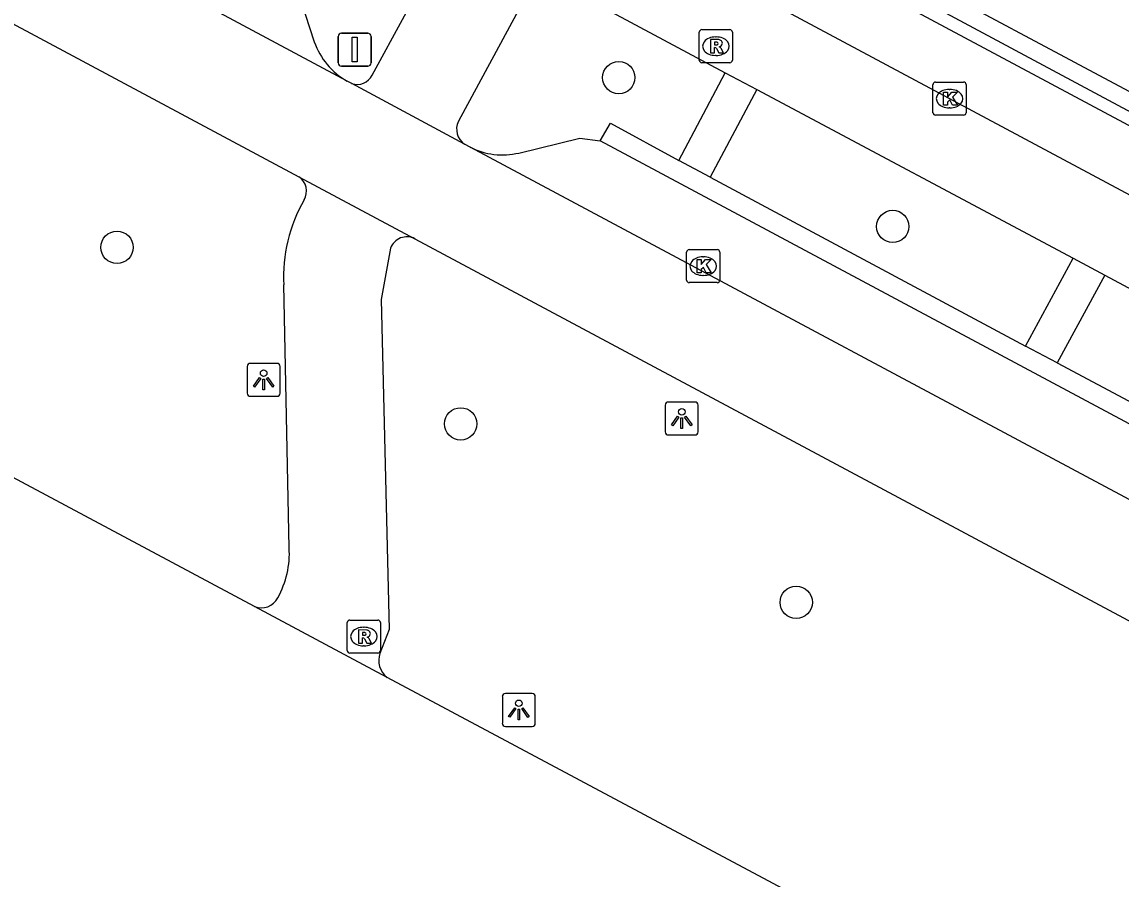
# Model space of a CAD drawing. Extents: x 159489 to 160304, y 383826 to 384530.
# Drawn here: x 159958.85 to 159992.11, y 383892.76 to 383918.7 of the extents above; entities that cross this region are included whole.
import ezdxf

# ---------------------------------------------------------------- set-up
doc = ezdxf.new("R2010")
doc.units = 0
for name, color, linetype in [('IMGEO_Boom', 7, 'Continuous'), ('IMGEO_Fietspad_gesloten', 7, 'Continuous'), ('IMGEO_Haag', 7, 'Continuous'), ('IMGEO_Kolk', 7, 'Continuous'), ('IMGEO_Lichtpunt', 7, 'Continuous'), ('IMGEO_Parkeervlak_open', 7, 'Continuous'), ('IMGEO_Rijbaan_lokaal_gesloten', 7, 'Continuous'), ('IMGEO_Rijbaan_lokaal_open', 7, 'Continuous'), ('IMGEO_Rioolput', 7, 'Continuous'), ('IMGEO_Verkeersbordpaal', 7, 'Continuous'), ('IMGEO_Voetpad_open', 7, 'Continuous')]:
    doc.layers.add(name, color=color, linetype=linetype)

msp = doc.modelspace()

# ---------------------------------------------------------------- linework, layer by layer
at = {"layer": 'IMGEO_Boom'}
for centre in [(159976.908, 383917.018), (159985.198, 383912.514), (159961.726, 383911.881), (159972.125, 383906.539), (159982.277, 383901.136)]:
    msp.add_circle(centre, 0.489, dxfattribs=at)
at = {"layer": 'IMGEO_Fietspad_gesloten'}
for points in [[(160107.086, 383852.085), (159924.27, 383949.901)], [(159969.446, 383917.096), (159971.401, 383920.694)], [(159975.394, 383919.704), (159980.128, 383917.167)], [(159974.005, 383919.303), (159972.054, 383915.698)], [(159980.128, 383917.167), (159981.09, 383916.663)], [(159981.09, 383916.663), (159990.656, 383911.551)], [(159969.999, 383911.852), (159969.716, 383910.3), (159969.964, 383900.317), (159969.681, 383899.593)], [(159990.656, 383911.551), (159991.614, 383911.044)], [(159991.614, 383911.044), (160001.304, 383905.848)], [(159966.936, 383902.789), (159966.77, 383910.744)]]:
    msp.add_lwpolyline(points, dxfattribs=at)
for centre, radius, start, end in [((159968.992, 383917.314), 0.503, 250.689, 334.3406), ((159972.554, 383915.461), 0.553, 154.6377, 235.6768), ((159966.941, 383913.583), 0.519, 329.0864, 56.3875), ((159971.48, 383910.976), 4.716, 150.2474, 182.815), ((159970.5, 383911.667), 0.534, 63.0806, 159.6955), ((159964.144, 383902.628), 2.796, 331.0842, 3.2975), ((159966.096, 383901.523), 0.554, 247.5246, 333.5165), ((159970.294, 383899.38), 0.649, 160.8379, 232.4014)]:
    msp.add_arc(centre, radius, start, end, dxfattribs=at)
at = {"layer": 'IMGEO_Haag'}
msp.add_lwpolyline([(159976.78, 383924.361), (160033.337, 383894.042)], dxfattribs=at)
at = {"layer": 'IMGEO_Kolk'}
for p, q in [((159986.416, 383915.956), (159986.416, 383916.808)), ((159986.491, 383916.882), (159987.343, 383916.882)), ((159986.904, 383916.662), (159986.929, 383916.662)), ((159987.417, 383916.808), (159987.417, 383915.956)), ((159986.927, 383916.102), (159986.902, 383916.102)), ((159987.343, 383915.882), (159986.491, 383915.882)), ((159978.962, 383910.886), (159978.962, 383911.738)), ((159979.037, 383911.812), (159979.889, 383911.812)), ((159979.963, 383911.738), (159979.963, 383910.886)), ((159979.45, 383911.592), (159979.475, 383911.592)), ((159979.473, 383911.032), (159979.448, 383911.032)), ((159979.889, 383910.812), (159979.037, 383910.812))]:
    msp.add_line(p, q, dxfattribs=at)
for points in [[(159986.416, 383915.956), (159986.416, 383916.808)], [(159986.491, 383916.882), (159987.343, 383916.882)], [(159987.417, 383916.808), (159987.417, 383915.956)], [(159986.737, 383916.582), (159986.86, 383916.582), (159986.86, 383916.431), (159986.99, 383916.582), (159987.154, 383916.582), (159987.008, 383916.431), (159987.161, 383916.182), (159987.009, 383916.182), (159986.924, 383916.346), (159986.86, 383916.279), (159986.86, 383916.182), (159986.737, 383916.182), (159986.737, 383916.582)], [(159987.343, 383915.882), (159986.491, 383915.882)], [(159978.962, 383910.886), (159978.962, 383911.738)], [(159979.037, 383911.812), (159979.889, 383911.812)], [(159979.963, 383911.738), (159979.963, 383910.886)], [(159979.283, 383911.512), (159979.406, 383911.512), (159979.406, 383911.361), (159979.536, 383911.512), (159979.7, 383911.512), (159979.554, 383911.361), (159979.707, 383911.112), (159979.555, 383911.112), (159979.47, 383911.276), (159979.406, 383911.209), (159979.406, 383911.112), (159979.283, 383911.112), (159979.283, 383911.512)], [(159979.889, 383910.812), (159979.037, 383910.812)]]:
    msp.add_lwpolyline(points, dxfattribs=at)
for centre, start, end in [((159986.493, 383916.806), 91.552, 178.448), ((159986.493, 383916.806), 91.552, 178.448), ((159987.341, 383916.806), 1.552, 88.448), ((159987.341, 383916.806), 1.552, 88.448), ((159986.493, 383915.958), 181.552, 268.448), ((159986.493, 383915.958), 181.552, 268.448), ((159987.341, 383915.958), 271.552, 358.448), ((159987.341, 383915.958), 271.552, 358.448), ((159979.039, 383911.736), 91.552, 178.448), ((159979.039, 383911.736), 91.552, 178.448), ((159979.887, 383911.736), 1.552, 88.448), ((159979.887, 383911.736), 1.552, 88.448), ((159979.039, 383910.888), 181.552, 268.448), ((159979.039, 383910.888), 181.552, 268.448), ((159979.887, 383910.888), 271.552, 358.448), ((159979.887, 383910.888), 271.552, 358.448)]:
    msp.add_arc(centre, 0.0765, start, end, dxfattribs=at)
for centre, major_axis, ratio, start_param, end_param in [((159986.903, 383916.382), (-0.387, 0.002), 0.722429, 4.712389, 7.853982), ((159986.928, 383916.382), (-0.39, 0.002), 0.717154, 1.570796, 4.712389), ((159979.449, 383911.312), (-0.387, 0.002), 0.722429, 4.712389, 7.853982), ((159979.474, 383911.312), (-0.39, 0.002), 0.717154, 1.570796, 4.712389)]:
    msp.add_ellipse(centre, major_axis=major_axis, ratio=ratio, start_param=start_param, end_param=end_param, dxfattribs=at)
at = {"layer": 'IMGEO_Lichtpunt'}
for p, q in [((159966.566, 383908.369), (159965.758, 383908.369)), ((159966.566, 383908.369), (159965.758, 383908.369)), ((159965.664, 383908.274), (159965.664, 383907.467)), ((159965.664, 383908.274), (159965.664, 383907.467)), ((159966.66, 383907.467), (159966.66, 383908.274)), ((159966.66, 383907.467), (159966.66, 383908.274)), ((159965.758, 383907.373), (159966.566, 383907.373)), ((159965.758, 383907.373), (159966.566, 383907.373)), ((159978.315, 383907.104), (159978.315, 383906.297)), ((159978.315, 383907.104), (159978.315, 383906.297)), ((159979.217, 383907.199), (159978.409, 383907.199)), ((159979.217, 383907.199), (159978.409, 383907.199)), ((159979.311, 383906.297), (159979.311, 383907.104)), ((159979.311, 383906.297), (159979.311, 383907.104)), ((159978.409, 383906.203), (159979.217, 383906.203)), ((159978.409, 383906.203), (159979.217, 383906.203)), ((159974.287, 383898.378), (159973.479, 383898.378)), ((159974.287, 383898.378), (159973.479, 383898.378)), ((159973.385, 383898.283), (159973.385, 383897.476)), ((159973.385, 383898.283), (159973.385, 383897.476)), ((159974.381, 383897.476), (159974.381, 383898.283)), ((159974.381, 383897.476), (159974.381, 383898.283)), ((159973.479, 383897.382), (159974.287, 383897.382)), ((159973.479, 383897.382), (159974.287, 383897.382))]:
    msp.add_line(p, q, dxfattribs=at)
for points in [[(159966.038, 383907.938), (159966.077, 383907.91), (159965.889, 383907.648), (159965.851, 383907.675), (159966.038, 383907.938)], [(159966.14, 383907.89), (159966.187, 383907.89), (159966.187, 383907.568), (159966.14, 383907.568), (159966.14, 383907.89)], [(159966.25, 383907.91), (159966.288, 383907.937), (159966.475, 383907.675), (159966.436, 383907.647), (159966.25, 383907.91)], [(159978.689, 383906.768), (159978.728, 383906.74), (159978.54, 383906.478), (159978.502, 383906.505), (159978.689, 383906.768)], [(159978.791, 383906.72), (159978.838, 383906.72), (159978.838, 383906.398), (159978.791, 383906.398), (159978.791, 383906.72)], [(159978.901, 383906.74), (159978.939, 383906.767), (159979.126, 383906.505), (159979.087, 383906.477), (159978.901, 383906.74)], [(159973.759, 383897.947), (159973.798, 383897.919), (159973.61, 383897.657), (159973.572, 383897.684), (159973.759, 383897.947)], [(159973.861, 383897.899), (159973.908, 383897.899), (159973.908, 383897.577), (159973.861, 383897.577), (159973.861, 383897.899)], [(159973.971, 383897.919), (159974.009, 383897.946), (159974.196, 383897.684), (159974.157, 383897.656), (159973.971, 383897.919)]]:
    msp.add_lwpolyline(points, dxfattribs=at)
for centre in [(159966.163, 383908.072), (159978.814, 383906.902), (159973.884, 383898.081)]:
    msp.add_circle(centre, 0.0994, dxfattribs=at)
for centre, start, end in [((159965.758, 383908.274), 90, 180), ((159965.758, 383908.274), 90, 180), ((159966.566, 383908.274), 0, 90), ((159966.566, 383908.274), 0, 90), ((159965.758, 383907.467), 180, 270), ((159965.758, 383907.467), 180, 270), ((159966.566, 383907.467), 270, 0), ((159966.566, 383907.467), 270, 360), ((159978.409, 383907.104), 90, 180), ((159978.409, 383907.104), 90, 180), ((159979.217, 383907.104), 0, 90), ((159979.217, 383907.104), 0, 90), ((159978.409, 383906.297), 180, 270), ((159978.409, 383906.297), 180, 270), ((159979.217, 383906.297), 270, 0), ((159979.217, 383906.297), 270, 360), ((159973.479, 383898.283), 90, 180), ((159973.479, 383898.283), 90, 180), ((159974.287, 383898.283), 0, 90), ((159974.287, 383898.283), 0, 90), ((159973.479, 383897.476), 180, 270), ((159973.479, 383897.476), 180, 270), ((159974.287, 383897.476), 270, 0), ((159974.287, 383897.476), 270, 360)]:
    msp.add_arc(centre, 0.0946, start, end, dxfattribs=at)
at = {"layer": 'IMGEO_Parkeervlak_open'}
for points in [[(159979.471, 383923.487), (159998.177, 383913.488), (160027.805, 383897.611)], [(159967.157, 383919.751), (159967.696, 383918.099)], [(159973.882, 383914.736), (159975.732, 383915.181), (159976.343, 383915.107)]]:
    msp.add_lwpolyline(points, dxfattribs=at)
for centre, radius, start, end in [((159969.749, 383918.81), 2.173, 199.0909, 240.8517), ((159973.388, 383916.836), 2.157, 243.1044, 283.2408)]:
    msp.add_arc(centre, radius, start, end, dxfattribs=at)
at = {"layer": 'IMGEO_Rijbaan_lokaal_gesloten'}
for points in [[(159968.691, 383916.912), (159931.196, 383936.985)], [(159927.034, 383935.543), (159967.228, 383914.015)], [(159965.884, 383901.011), (159934.207, 383917.942)], [(159968.826, 383916.839), (159968.691, 383916.912)], [(159972.242, 383915.004), (159968.826, 383916.839)], [(159972.412, 383914.912), (159972.242, 383915.004)], [(160078.438, 383858.214), (159972.412, 383914.912)], [(159967.228, 383914.015), (159970.742, 383912.143)], [(159970.742, 383912.143), (160053.478, 383867.874), (160056.095, 383866.396), (160058.689, 383864.804)], [(159969.898, 383898.866), (159965.884, 383901.011)], [(160055.851, 383852.975), (159969.898, 383898.866)]]:
    msp.add_lwpolyline(points, dxfattribs=at)
at = {"layer": 'IMGEO_Rijbaan_lokaal_open'}
for points in [[(159976.343, 383915.107), (159976.659, 383915.636), (159978.73, 383914.512)], [(160076.629, 383861.444), (159976.343, 383915.107)], [(159979.676, 383914.003), (159978.73, 383914.512)], [(159979.676, 383914.003), (159989.219, 383908.89)], [(159990.178, 383908.381), (159989.219, 383908.89)], [(159990.178, 383908.381), (159999.865, 383903.217)]]:
    msp.add_lwpolyline(points, dxfattribs=at)
at = {"layer": 'IMGEO_Rioolput'}
for p, q in [((159979.345, 383917.544), (159979.345, 383918.396)), ((159979.42, 383918.47), (159980.272, 383918.47)), ((159980.346, 383918.396), (159980.346, 383917.544)), ((159979.833, 383918.25), (159979.858, 383918.25)), ((159979.856, 383917.69), (159979.831, 383917.69)), ((159980.272, 383917.47), (159979.42, 383917.47)), ((159968.694, 383899.675), (159968.694, 383900.527)), ((159968.769, 383900.601), (159969.621, 383900.601)), ((159969.182, 383900.381), (159969.207, 383900.381)), ((159969.695, 383900.527), (159969.695, 383899.675)), ((159969.205, 383899.821), (159969.18, 383899.821)), ((159969.621, 383899.601), (159968.769, 383899.601))]:
    msp.add_line(p, q, dxfattribs=at)
for points in [[(159979.345, 383917.544), (159979.345, 383918.396)], [(159979.42, 383918.47), (159980.272, 383918.47)], [(159980.346, 383918.396), (159980.346, 383917.544)], [(159979.934, 383918.168), (159979.682, 383918.17), (159979.682, 383917.77)], [(159979.86, 383918.089), (159979.806, 383918.089), (159979.806, 383918.008)], [(159979.806, 383918.008), (159979.858, 383918.008)], [(159979.682, 383917.77), (159979.806, 383917.77), (159979.806, 383917.932), (159979.817, 383917.932)], [(159979.864, 383917.903), (159979.935, 383917.77), (159980.075, 383917.77), (159980.01, 383917.896)], [(159980.272, 383917.47), (159979.42, 383917.47)], [(159968.694, 383899.675), (159968.694, 383900.527)], [(159968.769, 383900.601), (159969.621, 383900.601)], [(159969.695, 383900.527), (159969.695, 383899.675)], [(159969.283, 383900.299), (159969.031, 383900.301), (159969.031, 383899.901)], [(159969.031, 383899.901), (159969.155, 383899.901), (159969.155, 383900.063), (159969.166, 383900.063)], [(159969.209, 383900.22), (159969.155, 383900.22), (159969.155, 383900.139)], [(159969.155, 383900.139), (159969.207, 383900.139)], [(159969.213, 383900.034), (159969.284, 383899.901), (159969.424, 383899.901), (159969.359, 383900.027)], [(159969.621, 383899.601), (159968.769, 383899.601)]]:
    msp.add_lwpolyline(points, dxfattribs=at)
for centre, radius, start, end in [((159979.422, 383918.394), 0.0765, 91.552, 178.448), ((159979.422, 383918.394), 0.0765, 91.552, 178.448), ((159980.27, 383918.394), 0.0765, 1.552, 88.448), ((159980.27, 383918.394), 0.0765, 1.552, 88.448), ((159979.842, 383918.197), 0.19, 274.7715, 282.9687), ((159979.866, 383917.993), 0.0964, 77.0061, 93.1865), ((159979.88, 383918.05), 0.0378, 276.6634, 79.6772), ((159979.933, 383918.058), 0.109, 350.3612, 89.416), ((159979.931, 383918.058), 0.112, 277.5842, 350.9817), ((159979.816, 383917.879), 0.0533, 26.0293, 88.6989), ((159979.915, 383917.843), 0.108, 29.5134, 73.7905), ((159979.422, 383917.546), 0.0765, 181.552, 268.448), ((159979.422, 383917.546), 0.0765, 181.552, 268.448), ((159980.27, 383917.546), 0.0765, 271.552, 358.448), ((159980.27, 383917.546), 0.0765, 271.552, 358.448), ((159968.771, 383900.525), 0.0765, 91.552, 178.448), ((159968.771, 383900.525), 0.0765, 91.552, 178.448), ((159969.619, 383900.525), 0.0765, 1.552, 88.448), ((159969.619, 383900.525), 0.0765, 1.552, 88.448), ((159969.165, 383900.01), 0.0533, 26.0293, 88.6989), ((159969.191, 383900.328), 0.19, 274.7715, 282.9687), ((159969.215, 383900.124), 0.0964, 77.0061, 93.1865), ((159969.229, 383900.181), 0.0378, 276.6634, 79.6772), ((159969.282, 383900.189), 0.109, 350.3612, 89.416), ((159969.28, 383900.189), 0.112, 277.5842, 350.9817), ((159969.264, 383899.974), 0.108, 29.5134, 73.7905), ((159968.771, 383899.677), 0.0765, 181.552, 268.448), ((159968.771, 383899.677), 0.0765, 181.552, 268.448), ((159969.619, 383899.677), 0.0765, 271.552, 358.448), ((159969.619, 383899.677), 0.0765, 271.552, 358.448)]:
    msp.add_arc(centre, radius, start, end, dxfattribs=at)
for centre, major_axis, ratio, start_param, end_param in [((159979.832, 383917.97), (-0.387, 0.002), 0.722429, 4.712389, 7.853982), ((159979.857, 383917.97), (-0.39, 0.002), 0.717154, 1.570796, 4.712389), ((159969.181, 383900.101), (-0.387, 0.002), 0.722429, 4.712389, 7.853982), ((159969.206, 383900.101), (-0.39, 0.002), 0.717154, 1.570796, 4.712389)]:
    msp.add_ellipse(centre, major_axis=major_axis, ratio=ratio, start_param=start_param, end_param=end_param, dxfattribs=at)
at = {"layer": 'IMGEO_Verkeersbordpaal'}
for p, q in [((159968.521, 383918.366), (159969.311, 383918.366)), ((159969.311, 383918.366), (159968.521, 383918.366)), ((159968.421, 383917.466), (159968.421, 383918.266)), ((159968.421, 383918.266), (159968.421, 383917.466)), ((159969.411, 383918.266), (159969.411, 383917.466)), ((159969.411, 383917.466), (159969.411, 383918.266)), ((159969.311, 383917.366), (159968.521, 383917.366)), ((159968.521, 383917.366), (159969.311, 383917.366))]:
    msp.add_line(p, q, dxfattribs=at)
msp.add_lwpolyline([(159968.841, 383918.241), (159968.991, 383918.241), (159968.991, 383917.491), (159968.841, 383917.491), (159968.841, 383918.241)], dxfattribs=at)
for centre, start, end in [((159968.521, 383918.266), 90, 180), ((159968.521, 383918.266), 90, 180), ((159969.311, 383918.266), 0, 90), ((159969.311, 383918.266), 360, 90), ((159968.521, 383917.466), 180, 270), ((159968.521, 383917.466), 180, 270), ((159969.311, 383917.466), 270, 0), ((159969.311, 383917.466), 270, 0)]:
    msp.add_arc(centre, 0.1, start, end, dxfattribs=at)
at = {"layer": 'IMGEO_Voetpad_open'}
for points in [[(160033.172, 383893.732), (159976.588, 383924.003)], [(159978.73, 383914.512), (159980.128, 383917.167)], [(159981.09, 383916.663), (159979.676, 383914.003)], [(159989.219, 383908.89), (159990.656, 383911.551)], [(159991.614, 383911.044), (159990.178, 383908.381)]]:
    msp.add_lwpolyline(points, dxfattribs=at)

doc.saveas('drawing.dxf')
